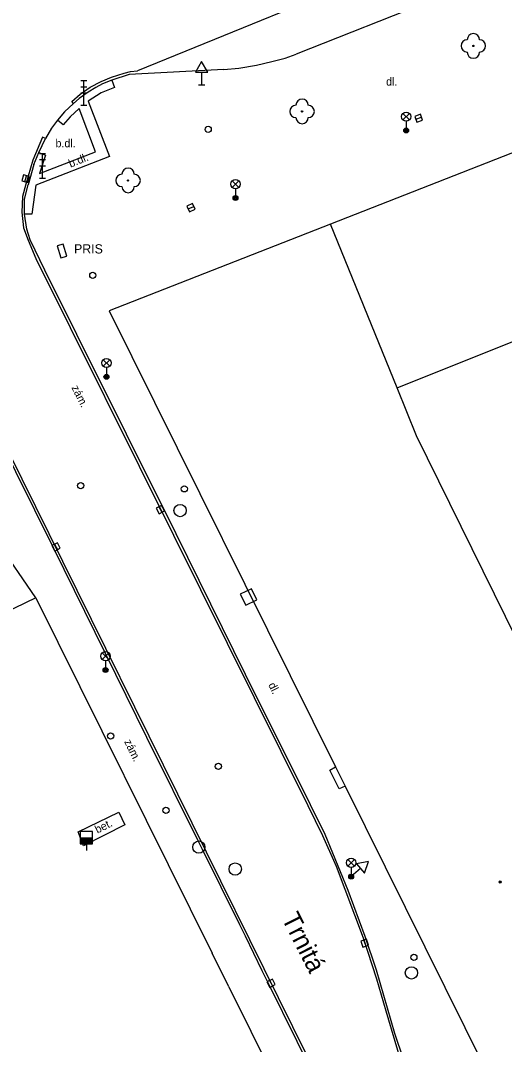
# Model space of a CAD drawing. Extents: x -598341 to -594502, y -1162301 to -1161406.
# Drawn here: x -597897.2 to -597857.8, y -1161577.7 to -1161494.5 of the extents above; entities that cross this region are included whole.
import ezdxf

# ---------------------------------------------------------------- set-up
doc = ezdxf.new("R2010")
doc.units = 0
for name, color, linetype in [('Vrstva 10', 7, 'Continuous'), ('Vrstva 11', 7, 'Continuous'), ('Vrstva 22', 7, 'Continuous'), ('Vrstva 24', 7, 'Continuous'), ('Vrstva 26', 7, 'Continuous'), ('Vrstva 27', 7, 'Continuous'), ('Vrstva 28', 7, 'Continuous'), ('Vrstva 31', 7, 'Continuous'), ('Vrstva 33', 7, 'Continuous'), ('Vrstva 34', 7, 'Continuous'), ('Vrstva 39', 7, 'Continuous'), ('Vrstva 40', 7, 'Continuous'), ('Vrstva 41', 7, 'Continuous'), ('Vrstva 49', 7, 'Continuous'), ('Vrstva 5', 7, 'Continuous'), ('Vrstva 7', 7, 'Continuous'), ('Vrstva 8', 7, 'Continuous')]:
    doc.layers.add(name, color=color, linetype=linetype)

msp = doc.modelspace()

# ---------------------------------------------------------------- linework, layer by layer
at = {"layer": 'Vrstva 10'}
for points in [[(-597863.53, -1161492.75), (-597874.78, -1161497.24)], [(-597880.66, -1161498.48), (-597879.44, -1161498.37), (-597878, -1161498.12), (-597876.76, -1161497.82), (-597875.68, -1161497.56), (-597874.78, -1161497.24)], [(-597888.35, -1161498.87), (-597889.76, -1161499.34)], [(-597880.66, -1161498.48), (-597888.35, -1161498.87)], [(-597889.76, -1161499.34), (-597890.51, -1161499.64), (-597891.06, -1161499.93), (-597891.69, -1161500.31), (-597892.41, -1161500.83), (-597892.88, -1161501.23)], [(-597892.88, -1161501.23), (-597893.6, -1161501.91), (-597894.18, -1161502.6)], [(-597894.18, -1161502.6), (-597894.67, -1161503.25), (-597895.16, -1161504.07)], [(-597895.7, -1161505.21), (-597895.16, -1161504.07)], [(-597896.09, -1161506.2), (-597895.7, -1161505.21)], [(-597896.09, -1161506.2), (-597896.57, -1161507.84)], [(-597896.86, -1161510.23), (-597896.86, -1161509.01), (-597896.57, -1161507.84)], [(-597896.39, -1161512.31), (-597896.68, -1161511.45), (-597896.86, -1161510.23)], [(-597870.54, -1161565.17), (-597872.43, -1161560.63), (-597873.61, -1161558.2), (-597878.91, -1161547.62), (-597884.52, -1161536.2), (-597892.61, -1161520), (-597895.21, -1161514.77), (-597896.39, -1161512.31)], [(-597906.08, -1161513.99), (-597901.11, -1161523.98), (-597900.71, -1161524.89), (-597894.49, -1161537.35), (-597886.93, -1161552.72), (-597882.7, -1161561.26), (-597882.43, -1161561.8), (-597879.39, -1161567.94), (-597878.93, -1161568.86), (-597877.58, -1161571.67), (-597877.09, -1161572.63), (-597872.37, -1161582.18), (-597868.42, -1161590.11), (-597865.76, -1161595.56), (-597859.39, -1161608.44), (-597858.37, -1161610.54), (-597857.91, -1161611.52), (-597855.68, -1161616), (-597855.22, -1161616.92), (-597853.08, -1161621.32), (-597849.69, -1161628.2)], [(-597864.49, -1161583.09), (-597865.36, -1161580.94), (-597866.75, -1161576.79), (-597868.26, -1161571.65), (-597869.16, -1161568.91), (-597870.54, -1161565.17)]]:
    msp.add_lwpolyline(points, dxfattribs=at)
at = {"layer": 'Vrstva 11'}
for p, q in [((-597889.76, -1161499.34), (-597889.55, -1161499.93)), ((-597895.94, -1161541.4), (-597901.1, -1161533.88))]:
    msp.add_line(p, q, dxfattribs=at)
for points in [[(-597791.35, -1161460.2), (-597791.51, -1161459.9), (-597800.72, -1161463.55), (-597818.13, -1161470.6), (-597840.12, -1161479.47), (-597865.97, -1161489.74), (-597887.67, -1161498.58)], [(-597892.88, -1161501.23), (-597893.02, -1161501.07), (-597892.34, -1161500.47), (-597891.53, -1161499.92), (-597890.63, -1161499.45), (-597889.8, -1161499.11), (-597888.77, -1161498.76), (-597888.25, -1161498.63), (-597887.67, -1161498.58)], [(-597889.55, -1161499.93), (-597890.63, -1161500.38), (-597891.68, -1161501.06), (-597889.96, -1161505.54), (-597895.94, -1161507.87), (-597896.26, -1161510.23), (-597896.86, -1161510.23)], [(-597895.7, -1161505.21), (-597895.15, -1161505.43), (-597895.65, -1161506.91), (-597891.1, -1161505.16), (-597892.42, -1161501.65), (-597893.15, -1161502.31), (-597893.72, -1161502.96), (-597894.18, -1161502.6)], [(-597895.16, -1161504.07), (-597895.39, -1161503.97), (-597896.17, -1161505.84), (-597896.75, -1161507.78), (-597897.02, -1161508.8), (-597897.08, -1161510.07), (-597896.93, -1161511.33), (-597896.57, -1161512.33), (-597895.93, -1161513.84), (-597884.74, -1161536.29), (-597873.84, -1161558.25), (-597872.63, -1161560.69), (-597871.52, -1161563.18), (-597869.33, -1161569), (-597868.25, -1161572.34), (-597867.5, -1161574.94), (-597866.32, -1161578.87), (-597865.54, -1161581), (-597864.41, -1161583.88), (-597863.04, -1161586.86), (-597854.36, -1161604.48), (-597845.68, -1161622.09), (-597835.04, -1161643.73), (-597832.38, -1161649.15)], [(-597905.87, -1161513.96), (-597893.77, -1161538.4), (-597875.07, -1161576.2), (-597868.12, -1161590.3), (-597858.17, -1161610.48), (-597850.65, -1161625.75), (-597843.12, -1161641.02)], [(-597870.8, -1161556.68), (-597871.28, -1161556.92), (-597872.04, -1161555.39), (-597871.57, -1161555.13)], [(-597892.5, -1161560.4), (-597889.2, -1161558.8), (-597888.69, -1161559.82), (-597892.07, -1161561.55), (-597892.5, -1161560.4)]]:
    msp.add_lwpolyline(points, dxfattribs=at)
at = {"layer": 'Vrstva 22'}
for centre in [(-597860.38, -1161496.56), (-597874.3, -1161501.88), (-597888.44, -1161507.49)]:
    msp.add_circle(centre, 0.05, dxfattribs=at)
for centre, start, end in [((-597860.38, -1161496.06), 0, 180), ((-597860.88, -1161496.56), 90, 270), ((-597859.88, -1161496.56), 270, 90), ((-597860.38, -1161497.06), 180, 0), ((-597874.8, -1161501.88), 90, 270), ((-597874.3, -1161501.38), 0, 180), ((-597873.8, -1161501.88), 270, 90), ((-597874.3, -1161502.38), 180, 0), ((-597888.44, -1161506.99), 0, 180), ((-597888.94, -1161507.49), 90, 270), ((-597887.94, -1161507.49), 270, 90), ((-597888.44, -1161507.99), 180, 0)]:
    msp.add_arc(centre, 0.5, start, end, dxfattribs=at)
at = {"layer": 'Vrstva 24'}
msp.add_lwpolyline([(-597894.19, -1161512.81), (-597893.91, -1161513.77), (-597893.43, -1161513.63), (-597893.71, -1161512.67)], close=True, dxfattribs=at)
at = {"layer": 'Vrstva 26'}
msp.add_lwpolyline([(-597879.319, -1161541.09), (-597878.88, -1161541.989), (-597877.981, -1161541.55), (-597878.42, -1161540.651)], close=True, dxfattribs=at)
at = {"layer": 'Vrstva 27'}
for p, q in [((-597865.054, -1161502.517), (-597864.586, -1161502.343)), ((-597896.834, -1161507.591), (-597896.706, -1161507.109)), ((-597883.559, -1161509.8), (-597883.101, -1161509.6)), ((-597885.936, -1161533.999), (-597885.704, -1161534.441)), ((-597894.406, -1161537.029), (-597894.174, -1161537.471)), ((-597869.291, -1161569.214), (-597869.129, -1161569.686)), ((-597876.934, -1161572.477), (-597876.708, -1161572.923))]:
    msp.add_line(p, q, dxfattribs=at)
for points in [[(-597864.967, -1161502.751), (-597864.499, -1161502.577), (-597864.673, -1161502.108), (-597865.141, -1161502.282)], [(-597896.594, -1161507.657), (-597896.464, -1161507.172), (-597896.946, -1161507.043), (-597897.076, -1161507.528)], [(-597883.46, -1161510.029), (-597883, -1161509.829), (-597883.2, -1161509.371), (-597883.66, -1161509.571)], [(-597886.158, -1161534.115), (-597885.925, -1161534.558), (-597885.482, -1161534.325), (-597885.715, -1161533.882)], [(-597894.628, -1161537.145), (-597894.395, -1161537.588), (-597893.952, -1161537.355), (-597894.185, -1161536.912)], [(-597869.528, -1161569.295), (-597869.364, -1161569.768), (-597868.892, -1161569.605), (-597869.054, -1161569.132)], [(-597877.156, -1161572.589), (-597876.932, -1161573.036), (-597876.486, -1161572.811), (-597876.71, -1161572.364)]]:
    msp.add_lwpolyline(points, close=True, dxfattribs=at)
for centre in [(-597884.21, -1161534.3), (-597882.69, -1161561.64), (-597879.73, -1161563.42), (-597865.41, -1161571.86)]:
    msp.add_circle(centre, 0.5, dxfattribs=at)
at = {"layer": 'Vrstva 28'}
for p, q in [((-597892.33, -1161560.88), (-597891.33, -1161560.88)), ((-597892.33, -1161560.93), (-597891.33, -1161560.93)), ((-597892.33, -1161560.98), (-597891.33, -1161560.98)), ((-597892.33, -1161561.03), (-597891.33, -1161561.03)), ((-597892.33, -1161561.08), (-597891.33, -1161561.08)), ((-597892.33, -1161561.13), (-597891.33, -1161561.13)), ((-597892.33, -1161561.18), (-597891.33, -1161561.18)), ((-597892.33, -1161561.23), (-597891.33, -1161561.23)), ((-597892.33, -1161561.28), (-597891.33, -1161561.28)), ((-597892.33, -1161561.33), (-597891.33, -1161561.33)), ((-597891.83, -1161561.38), (-597891.83, -1161561.91))]:
    msp.add_line(p, q, dxfattribs=at)
msp.add_lwpolyline([(-597892.33, -1161561.38), (-597891.33, -1161561.38), (-597891.33, -1161560.38), (-597892.33, -1161560.38)], close=True, dxfattribs=at)
for centre in [(-597881.93, -1161503.34), (-597891.31, -1161515.19), (-597892.29, -1161532.28), (-597883.87, -1161532.54), (-597889.86, -1161552.61), (-597881.1, -1161555.08), (-597865.21, -1161570.59)]:
    msp.add_circle(centre, 0.25, dxfattribs=at)
at = {"layer": 'Vrstva 31'}
msp.add_circle((-597885.36, -1161558.65), 0.25, dxfattribs=at)
at = {"layer": 'Vrstva 33'}
for p, q in [((-597892.29, -1161499.38), (-597891.79, -1161499.38)), ((-597892.29, -1161499.88), (-597891.79, -1161499.88)), ((-597892.04, -1161501.38), (-597892.04, -1161499.38)), ((-597892.29, -1161500.38), (-597891.79, -1161500.38)), ((-597892.29, -1161501.38), (-597891.79, -1161501.38)), ((-597866.105, -1161502.57), (-597865.575, -1161502.04)), ((-597866.105, -1161502.04), (-597865.575, -1161502.57)), ((-597865.84, -1161502.68), (-597865.84, -1161503.43)), ((-597895.64, -1161505.29), (-597895.14, -1161505.29)), ((-597895.39, -1161507.29), (-597895.39, -1161505.29)), ((-597895.64, -1161505.79), (-597895.14, -1161505.79)), ((-597895.64, -1161506.29), (-597895.14, -1161506.29)), ((-597895.64, -1161507.29), (-597895.14, -1161507.29)), ((-597879.975, -1161508.05), (-597879.445, -1161507.52)), ((-597879.975, -1161507.52), (-597879.445, -1161508.05)), ((-597879.71, -1161508.16), (-597879.71, -1161508.91)), ((-597890.465, -1161522.58), (-597889.935, -1161522.05)), ((-597890.465, -1161522.05), (-597889.935, -1161522.58)), ((-597890.2, -1161522.69), (-597890.2, -1161523.44)), ((-597890.535, -1161546.39), (-597890.005, -1161545.86)), ((-597890.535, -1161545.86), (-597890.005, -1161546.39)), ((-597890.27, -1161546.5), (-597890.27, -1161547.25)), ((-597870.575, -1161563.18), (-597870.045, -1161562.65)), ((-597870.575, -1161562.65), (-597870.045, -1161563.18)), ((-597870.31, -1161563.29), (-597870.31, -1161564.04))]:
    msp.add_line(p, q, dxfattribs=at)
for centre, radius in [((-597865.84, -1161502.305), 0.375), ((-597865.84, -1161503.43), 0.2), ((-597865.84, -1161503.43), 0.145), ((-597865.84, -1161503.43), 0.0876), ((-597879.71, -1161507.785), 0.375), ((-597879.71, -1161508.91), 0.2), ((-597879.71, -1161508.91), 0.145), ((-597879.71, -1161508.91), 0.0876), ((-597890.2, -1161522.315), 0.375), ((-597890.2, -1161523.44), 0.2), ((-597890.2, -1161523.44), 0.145), ((-597890.2, -1161523.44), 0.0876), ((-597890.27, -1161546.125), 0.375), ((-597890.27, -1161547.25), 0.2), ((-597890.27, -1161547.25), 0.145), ((-597890.27, -1161547.25), 0.0876), ((-597870.31, -1161562.915), 0.375), ((-597870.31, -1161564.04), 0.2), ((-597870.31, -1161564.04), 0.145), ((-597870.31, -1161564.04), 0.0876)]:
    msp.add_circle(centre, radius, dxfattribs=at)
at = {"layer": 'Vrstva 34'}
for p, q in [((-597882.46, -1161498.692), (-597882.46, -1161499.71)), ((-597882.71, -1161499.71), (-597882.21, -1161499.71)), ((-597870.474, -1161563.852), (-597870.145, -1161564.228)), ((-597869.544, -1161563.37), (-597870.31, -1161564.04))]:
    msp.add_line(p, q, dxfattribs=at)
for points in [[(-597882.96, -1161498.692), (-597881.96, -1161498.692), (-597882.46, -1161497.826)], [(-597869.873, -1161562.993), (-597869.214, -1161563.746), (-597868.892, -1161562.799)]]:
    msp.add_lwpolyline(points, close=True, dxfattribs=at)
at = {"layer": 'Vrstva 39'}
for radius in [0.09, 0.0398]:
    msp.add_circle((-597858.2, -1161564.48), radius, dxfattribs=at)
at = {"layer": 'Vrstva 5'}
for p, q in [((-597848.84, -1161501.95), (-597872, -1161511.03)), ((-597872, -1161511.03), (-597889.97, -1161518.07)), ((-597866.58, -1161524.34), (-597872, -1161511.03)), ((-597889.97, -1161518.07), (-597871.57, -1161555.13)), ((-597866.58, -1161524.34), (-597852.57, -1161518.72)), ((-597865, -1161528.22), (-597866.58, -1161524.34)), ((-597846.94, -1161564.96), (-597865, -1161528.22)), ((-597871.57, -1161555.13), (-597870.8, -1161556.68)), ((-597870.8, -1161556.68), (-597853.55, -1161591.42))]:
    msp.add_line(p, q, dxfattribs=at)
at = {"layer": 'Vrstva 7'}
for points in [[(-597895.94, -1161541.4), (-597906.52, -1161546.52)], [(-597895.94, -1161541.4), (-597881.61, -1161570.25)], [(-597880.25, -1161573), (-597871.27, -1161591.1)]]:
    msp.add_lwpolyline(points, dxfattribs=at)
at = {"layer": 'Vrstva 8'}
msp.add_line((-597880.25, -1161573), (-597881.61, -1161570.25), dxfattribs=at)

# ---------------------------------------------------------------- texts
at = {"layer": 'Vrstva 40'}
for s, p in [('dl.', (-597867.47, -1161499.78)), ('b.dl.', (-597894.34, -1161504.79))]:
    msp.add_text(s, height=0.65, dxfattribs=at).set_placement(p)
for s, height, rotation, p in [('b.dl.', 0.65, 21.80141, (-597893.12, -1161506.45)), ('zám.', 0.65, 296.56505, (-597893.06, -1161524.31)), ('dl.', 0.65, 296.56505, (-597877.07, -1161548.46)), ('zám.', 0.65, 296, (-597888.77, -1161553.07)), ('bet.', 0.6499, 26.36067, (-597890.94, -1161560.55))]:
    msp.add_text(s, height=height, rotation=rotation, dxfattribs=at).set_placement(p)
at = {"layer": 'Vrstva 41'}
msp.add_text('PRIS', height=0.75, dxfattribs=at).set_placement((-597892.83, -1161513.42))
at = {"layer": 'Vrstva 49'}
msp.add_text('Trnitá', height=1.5, rotation=296.93, dxfattribs=at).set_placement((-597875.99, -1161567.42))

doc.saveas('drawing.dxf')
